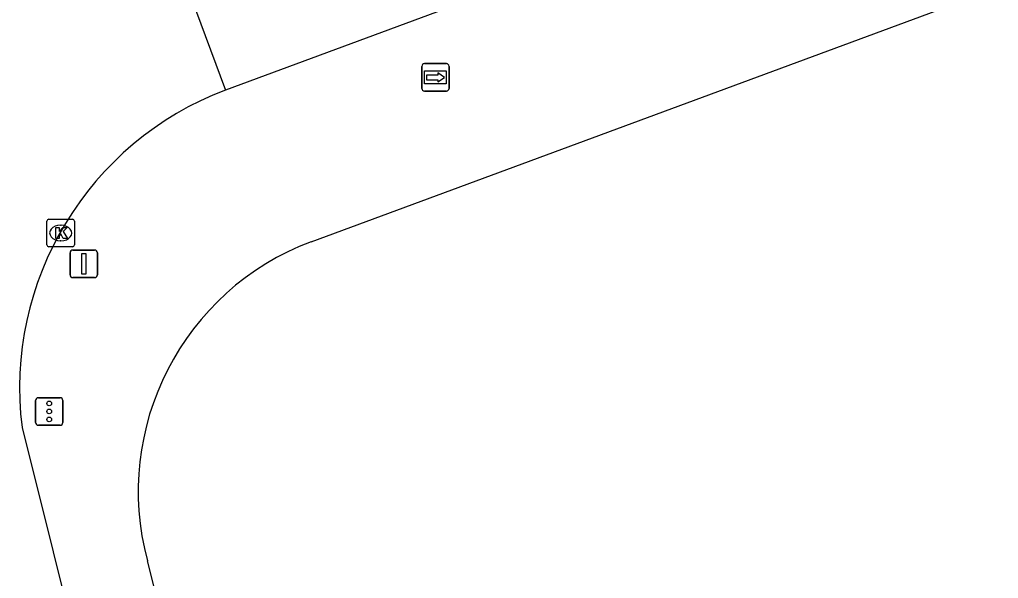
# Model space of a CAD drawing. Extents: x 160806 to 161707, y 383697 to 384148.
# Drawn here: x 160961.54 to 160997.09, y 383791.06 to 383811.35 of the extents above; entities that cross this region are included whole.
import ezdxf

# ---------------------------------------------------------------- set-up
doc = ezdxf.new("R2010")
doc.units = 0
for name, color, linetype in [('IMGEO_Kolk', 7, 'Continuous'), ('IMGEO_Portaal', 7, 'Continuous'), ('IMGEO_Rijbaan_lokaal_gesloten', 7, 'Continuous'), ('IMGEO_Verkeersregelinstallatiepaal', 7, 'Continuous'), ('IMGEO_Voetpad_open', 7, 'Continuous'), ('IMGEO_Wegwijzer', 7, 'Continuous')]:
    doc.layers.add(name, color=color, linetype=linetype)

msp = doc.modelspace()

# ---------------------------------------------------------------- linework, layer by layer
at = {"layer": 'IMGEO_Kolk'}
for p, q in [((160962.534, 383803.176), (160962.534, 383804.028)), ((160962.609, 383804.102), (160963.461, 383804.102)), ((160963.535, 383804.028), (160963.535, 383803.176)), ((160963.022, 383803.882), (160963.047, 383803.882)), ((160963.045, 383803.322), (160963.02, 383803.322)), ((160963.461, 383803.102), (160962.609, 383803.102))]:
    msp.add_line(p, q, dxfattribs=at)
for points in [[(160962.534, 383803.176), (160962.534, 383804.028)], [(160962.609, 383804.102), (160963.461, 383804.102)], [(160963.535, 383804.028), (160963.535, 383803.176)], [(160962.855, 383803.802), (160962.978, 383803.802), (160962.978, 383803.651), (160963.108, 383803.802), (160963.272, 383803.802), (160963.126, 383803.651), (160963.279, 383803.402), (160963.127, 383803.402), (160963.042, 383803.566), (160962.978, 383803.499), (160962.978, 383803.402), (160962.855, 383803.402), (160962.855, 383803.802)], [(160963.461, 383803.102), (160962.609, 383803.102)]]:
    msp.add_lwpolyline(points, dxfattribs=at)
for centre, start, end in [((160962.611, 383804.026), 91.552, 178.448), ((160962.611, 383804.026), 91.552, 178.448), ((160963.459, 383804.026), 1.552, 88.448), ((160963.459, 383804.026), 1.552, 88.448), ((160962.611, 383803.178), 181.552, 268.448), ((160962.611, 383803.178), 181.552, 268.448), ((160963.459, 383803.178), 271.552, 358.448), ((160963.459, 383803.178), 271.552, 358.448)]:
    msp.add_arc(centre, 0.0765, start, end, dxfattribs=at)
for centre, major_axis, ratio, start_param, end_param in [((160963.021, 383803.602), (-0.387, 0.002), 0.722429, 4.712389, 7.853982), ((160963.046, 383803.602), (-0.39, 0.002), 0.717154, 1.570796, 4.712389)]:
    msp.add_ellipse(centre, major_axis=major_axis, ratio=ratio, start_param=start_param, end_param=end_param, dxfattribs=at)
at = {"layer": 'IMGEO_Portaal'}
for p, q in [((160963.477, 383802.983), (160964.267, 383802.983)), ((160964.267, 383802.983), (160963.477, 383802.983)), ((160963.377, 383802.083), (160963.377, 383802.883)), ((160963.377, 383802.883), (160963.377, 383802.083)), ((160964.367, 383802.883), (160964.367, 383802.083)), ((160964.367, 383802.083), (160964.367, 383802.883)), ((160964.267, 383801.983), (160963.477, 383801.983)), ((160963.477, 383801.983), (160964.267, 383801.983))]:
    msp.add_line(p, q, dxfattribs=at)
msp.add_lwpolyline([(160963.797, 383802.858), (160963.947, 383802.858), (160963.947, 383802.108), (160963.797, 383802.108), (160963.797, 383802.858)], dxfattribs=at)
for centre, start, end in [((160963.477, 383802.883), 90, 180), ((160963.477, 383802.883), 90, 180), ((160964.267, 383802.883), 0, 90), ((160964.267, 383802.883), 360, 90), ((160963.477, 383802.083), 180, 270), ((160963.477, 383802.083), 180, 270), ((160964.267, 383802.083), 270, 0), ((160964.267, 383802.083), 270, 0)]:
    msp.add_arc(centre, 0.1, start, end, dxfattribs=at)
at = {"layer": 'IMGEO_Rijbaan_lokaal_gesloten'}
for points in [[(161041.168, 383835.417), (161032.546, 383832.218), (161028.555, 383830.723), (161000, 383820.253), (160969.022, 383808.791)], [(160967.931, 383811.718), (160969.022, 383808.791)], [(160961.63, 383796.537), (160966.145, 383778.487)]]:
    msp.add_lwpolyline(points, dxfattribs=at)
msp.add_arc((160973.116, 383797.965), 11.574, 110.7147, 187.0858, dxfattribs=at)
at = {"layer": 'IMGEO_Verkeersregelinstallatiepaal'}
for p, q in [((160962.224, 383797.623), (160963.014, 383797.623)), ((160963.014, 383797.623), (160962.224, 383797.623)), ((160962.124, 383796.723), (160962.124, 383797.523)), ((160962.124, 383797.523), (160962.124, 383796.723)), ((160963.114, 383797.523), (160963.114, 383796.723)), ((160963.114, 383796.723), (160963.114, 383797.523)), ((160963.014, 383796.623), (160962.224, 383796.623)), ((160962.224, 383796.623), (160963.014, 383796.623))]:
    msp.add_line(p, q, dxfattribs=at)
for centre in [(160962.619, 383797.413), (160962.619, 383797.123), (160962.619, 383796.833)]:
    msp.add_circle(centre, 0.085, dxfattribs=at)
for centre, start, end in [((160962.224, 383797.523), 90, 180), ((160962.224, 383797.523), 90, 180), ((160963.014, 383797.523), 0, 90), ((160963.014, 383797.523), 360, 90), ((160962.224, 383796.723), 180, 270), ((160962.224, 383796.723), 180, 270), ((160963.014, 383796.723), 270, 0), ((160963.014, 383796.723), 270, 0)]:
    msp.add_arc(centre, 0.1, start, end, dxfattribs=at)
at = {"layer": 'IMGEO_Voetpad_open'}
for points in [[(160972.133, 383803.285), (161000, 383813.59), (161039.894, 383828.343), (161042.601, 383829.309)], [(160969.268, 383779.462), (160966.183, 383791.701)]]:
    msp.add_lwpolyline(points, dxfattribs=at)
msp.add_arc((160975.538, 383794.216), 9.687, 110.5779, 195.0484, dxfattribs=at)
at = {"layer": 'IMGEO_Wegwijzer'}
for p, q in [((160976.251, 383809.753), (160977.041, 383809.753)), ((160977.041, 383809.753), (160976.251, 383809.753)), ((160976.151, 383808.853), (160976.151, 383809.653)), ((160976.151, 383809.653), (160976.151, 383808.853)), ((160977.141, 383809.653), (160977.141, 383808.853)), ((160977.141, 383808.853), (160977.141, 383809.653)), ((160977.041, 383808.753), (160976.251, 383808.753)), ((160976.251, 383808.753), (160977.041, 383808.753))]:
    msp.add_line(p, q, dxfattribs=at)
for points in [[(160976.252, 383809.485), (160977.04, 383809.485), (160977.04, 383809.021), (160976.252, 383809.021), (160976.252, 383809.485)], [(160976.317, 383809.337), (160976.317, 383809.253), (160976.317, 383809.169), (160976.728, 383809.169), (160976.728, 383809.086), (160976.975, 383809.253), (160976.728, 383809.42), (160976.728, 383809.337), (160976.317, 383809.337)]]:
    msp.add_lwpolyline(points, dxfattribs=at)
for centre, start, end in [((160976.251, 383809.653), 90, 180), ((160976.251, 383809.653), 90, 180), ((160977.041, 383809.653), 0, 90), ((160977.041, 383809.653), 360, 90), ((160976.251, 383808.853), 180, 270), ((160976.251, 383808.853), 180, 270), ((160977.041, 383808.853), 270, 0), ((160977.041, 383808.853), 270, 0)]:
    msp.add_arc(centre, 0.1, start, end, dxfattribs=at)

doc.saveas('drawing.dxf')
